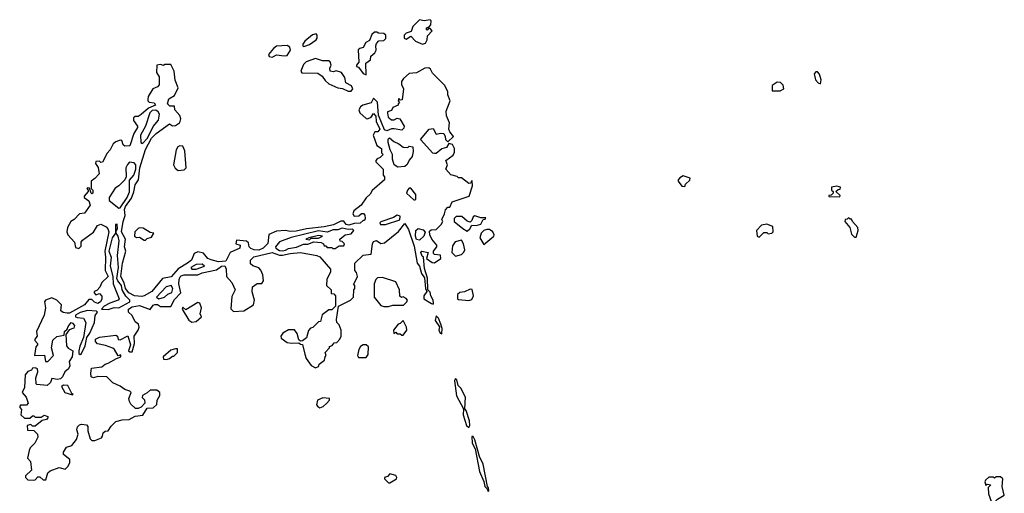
# Model space of a CAD drawing. Extents: x 2889633 to 3052318, y 540750 to 918690.
# Tile 486 of 656: x 2990490 to 2997100, y 783679 to 786860. Entities that reach past the tile are written whole.
import ezdxf

# ---------------------------------------------------------------- set-up
doc = ezdxf.new("R2010")
doc.units = 0

msp = doc.modelspace()

# ---------------------------------------------------------------- linework, layer by layer
at = {"layer": '0CON02XD'}
for points in [[(2993195, 786696.2), (2993215, 786701.2), (2993226.2, 786725), (2993227.5, 786752.5), (2993260, 786785), (2993245, 786800), (2993235, 786800), (2993225, 786790), (2993220, 786795), (2993220, 786805), (2993238.3, 786811.7), (2993250, 786825), (2993251.7, 786851.7), (2993245, 786860), (2993205, 786852.5), (2993175, 786860), (2993130, 786815), (2993118.3, 786781.7), (2993085, 786770), (2993070, 786755), (2993070, 786735), (2993085, 786730), (2993115, 786750), (2993146.4, 786716.4), (2993195, 786696.2)], [(2992395, 786680), (2992405, 786682.5), (2992436.1, 786693.9), (2992480, 786725), (2992487.5, 786735), (2992487.5, 786755), (2992480, 786765), (2992455, 786757.5), (2992403.3, 786715), (2992390, 786695), (2992390, 786685), (2992395, 786680)], [(2992815, 786490), (2992813, 786567), (2992845, 786590), (2992847.5, 786615), (2992873.6, 786636.4), (2992882.5, 786655), (2992880, 786685), (2992885, 786700), (2992901.7, 786718.3), (2992935, 786720), (2992947, 786733), (2992947.5, 786755), (2992935, 786767.5), (2992898.3, 786768.3), (2992887, 786777), (2992873, 786777), (2992855, 786760), (2992839.3, 786720.7), (2992813.6, 786706.4), (2992795, 786673.3), (2992772.5, 786667.5), (2992762.5, 786657.5), (2992767.5, 786575), (2992750, 786555), (2992750, 786545), (2992765, 786540), (2992795, 786497.5), (2992815, 786490)], [(2992185, 786607.5), (2992195, 786612.5), (2992215, 786623.3), (2992265, 786616.7), (2992285, 786620), (2992307.5, 786655), (2992302.5, 786675), (2992285, 786686.7), (2992215, 786682.5), (2992193.6, 786666.4), (2992160, 786625), (2992165, 786612.5), (2992185, 786607.5)], [(2992715, 786380), (2992727.5, 786395), (2992717.5, 786415), (2992680, 786435), (2992671.7, 786471.7), (2992650, 786505), (2992615, 786517.5), (2992595, 786510), (2992573.3, 786513.3), (2992572.5, 786535), (2992580, 786555), (2992575, 786577.5), (2992563, 786583), (2992523.6, 786583.6), (2992475, 786600), (2992413, 786577), (2992395, 786560), (2992377.5, 786515), (2992383, 786503), (2992491.7, 786501.7), (2992520, 786480), (2992540.7, 786450.7), (2992565, 786430), (2992625, 786403.3), (2992657, 786397), (2992695, 786380), (2992715, 786380)], [(2991567.5, 786175), (2991571.2, 786195), (2991565.9, 786215.9), (2991532.5, 786255), (2991528.3, 786278.3), (2991498.3, 786278.3), (2991482.5, 786295), (2991491.7, 786328.3), (2991529.3, 786350.7), (2991553, 786403), (2991533.6, 786453.6), (2991527.5, 786515), (2991505, 786560), (2991465, 786560), (2991455, 786552.5), (2991435, 786560), (2991410, 786555), (2991407.5, 786505), (2991426.7, 786475), (2991427, 786423), (2991415, 786410), (2991383.6, 786396.4), (2991352.5, 786345), (2991350, 786325), (2991350, 786315), (2991360, 786305), (2991391.7, 786301.7), (2991402.5, 786285), (2991354, 786266), (2991305, 786222.5), (2991285, 786210), (2991265, 786210), (2991255, 786200), (2991253, 786183), (2991280, 786145), (2991280, 786135), (2991256.7, 786095), (2991228.3, 786011.7), (2991195, 786010), (2991185, 786020), (2991175, 786047.5), (2991165, 786050), (2991135, 786040), (2991117.5, 786025), (2991097.5, 785985), (2991076.4, 785963.6), (2991045, 785902.5), (2991035, 785900), (2991025, 785910), (2991001.7, 785908.3), (2991000, 785895), (2991017, 785867), (2991022.5, 785825), (2990995, 785792.5), (2990970, 785775), (2990970, 785725), (2990980, 785715), (2990980, 785695), (2990975, 785690), (2990970, 785695), (2990958.3, 785728.3), (2990945, 785730), (2990940, 785725), (2990950, 785715), (2990950, 785705), (2990922.5, 785675), (2990922.5, 785665), (2990953.6, 785643.6), (2990962.5, 785615), (2990925, 785560), (2990892.5, 785555), (2990855, 785517.5), (2990832.5, 785505), (2990810, 785465), (2990807.5, 785435), (2990813.3, 785415), (2990857.5, 785365), (2990865, 785330), (2990887, 785323), (2990901.7, 785338.3), (2990902.5, 785365), (2990910.7, 785379.3), (2990986.4, 785433.6), (2991012, 785478), (2991035, 785486.7), (2991069.5, 785469.5), (2991082.5, 785455), (2991087.5, 785435), (2991061.2, 785305), (2991066.7, 785265), (2991063.3, 785175), (2991083.3, 785135), (2991042.5, 785095), (2991027, 785063), (2991008.3, 785041.7), (2990990, 785035), (2990990, 785025), (2991001.7, 785011.7), (2991025, 785020), (2991041.7, 785001.7), (2991042.5, 784985), (2991032.5, 784965), (2991015, 784952.5), (2990991.7, 784961.7), (2990975, 784980), (2990955, 784980), (2990926.1, 784943.9), (2990825, 784888.8), (2990808.3, 784888.3), (2990782.7, 784892.7), (2990766.7, 784905), (2990770, 784945), (2990740, 784975), (2990705, 784992.5), (2990662.5, 784975), (2990657.5, 784965), (2990662.5, 784925), (2990653.3, 784875), (2990602.5, 784765), (2990607.5, 784735), (2990592.5, 784715), (2990592.5, 784705), (2990610, 784685), (2990610, 784675), (2990598.3, 784661.7), (2990590, 784605), (2990657.5, 784607.5), (2990662.5, 784565), (2990680, 784565), (2990717.5, 784605), (2990702.5, 784655), (2990711.7, 784708.3), (2990738.3, 784731.7), (2990788.3, 784741.7), (2990790, 784765), (2990808.3, 784781.7), (2990815, 784800), (2990835, 784826), (2990845, 784822.5), (2990857.5, 784805), (2990853, 784787), (2990822.5, 784777.5), (2990800, 784745), (2990805, 784670), (2990815, 784652.5), (2990847.5, 784635), (2990843.3, 784595), (2990822.5, 784565), (2990826.7, 784535), (2990817.5, 784515), (2990792.5, 784495), (2990778.3, 784461.7), (2990765, 784446.7), (2990743.8, 784443.8), (2990705, 784450), (2990697, 784423), (2990675, 784402.5), (2990605, 784410), (2990600, 784415), (2990597.5, 784455), (2990612.5, 784495), (2990610, 784515), (2990595, 784522.5), (2990575, 784520), (2990570, 784505), (2990543.6, 784496.4), (2990526.7, 784475), (2990521.7, 784388.3), (2990507.5, 784355), (2990532.5, 784325), (2990547.5, 784285), (2990535, 784270), (2990495, 784270), (2990490, 784265), (2990490, 784255), (2990501.7, 784241.7), (2990497.5, 784205), (2990523, 784183), (2990557, 784183), (2990575, 784200), (2990585, 784200), (2990595, 784190), (2990635, 784190), (2990655, 784202.5), (2990680, 784195), (2990680, 784185), (2990670, 784175), (2990641.7, 784168.3), (2990595, 784130), (2990575, 784130), (2990565, 784140), (2990540, 784135), (2990541.7, 784101.7), (2990585, 784100), (2990610, 784075), (2990612.5, 784055), (2990592.5, 784015), (2990560, 783985), (2990553, 783967), (2990542.5, 783915), (2990561.7, 783891.7), (2990570, 783835), (2990530, 783795), (2990530, 783785), (2990545, 783770), (2990585, 783767.5), (2990595, 783770), (2990611.7, 783788.3), (2990625, 783790), (2990648.3, 783768.3), (2990665, 783770)], [(2990665, 783770), (2990680, 783815), (2990695, 783830), (2990755, 783852.5), (2990795, 783840), (2990815, 783860), (2990826.7, 783885), (2990827.5, 783905), (2990785, 783940), (2990783.3, 783955), (2990805, 783987.5), (2990839.3, 784000.7), (2990870.7, 784039.3), (2990882.5, 784075), (2990872.5, 784105), (2990877.5, 784125), (2990891.7, 784138.3), (2990905, 784142.5), (2990938.3, 784138.3), (2990947, 784127), (2990948.3, 784098.3), (2990962.5, 784045), (2990975, 784033.3), (2990995, 784032.5), (2991038.3, 784051.7), (2991047, 784063), (2991050, 784085), (2991063, 784097), (2991085, 784097.5), (2991105, 784130), (2991135, 784160), (2991178.3, 784171.7), (2991225, 784173.3), (2991265, 784197.5), (2991317, 784203), (2991345, 784250), (2991387, 784253), (2991410, 784275), (2991412.5, 784305), (2991430, 784335), (2991430, 784355), (2991411.7, 784371.7), (2991365, 784372.5), (2991345, 784352.5), (2991313.6, 784336.4), (2991313, 784323), (2991327, 784307), (2991330, 784285), (2991305, 784257.5), (2991285, 784247.5), (2991268.3, 784248.3), (2991237, 784277), (2991227.5, 784295), (2991223.3, 784315), (2991237.5, 784355), (2991230, 784365), (2991195, 784376.7), (2991165, 784398.8), (2991115, 784421.2), (2991075, 784460), (2991015, 784463.8), (2990985, 784453.3), (2990970.7, 784460.7), (2990966.7, 784485), (2990971.7, 784518.3), (2991041.7, 784528.3), (2991063, 784547), (2991085, 784552.5), (2991140, 784585), (2991170, 784595), (2991168.3, 784608.3), (2991151.7, 784601.7), (2991127.5, 784645), (2991115, 784652.5), (2991065, 784672.5), (2991013, 784683), (2990998.3, 784698.3), (2991000, 784715), (2991025, 784727.5), (2991135, 784740), (2991147.5, 784735), (2991151.7, 784711.7), (2991165, 784710), (2991216.2, 784736.2), (2991233.3, 784675), (2991220, 784635), (2991228.3, 784628.3), (2991245, 784630), (2991260, 784685), (2991258.8, 784735), (2991285.7, 784774.3), (2991291.2, 784795), (2991287.5, 784815), (2991265, 784830), (2991245, 784872.5), (2991220, 784895), (2991220, 784915), (2991245, 784932), (2991295, 784939.2), (2991365, 784912.5), (2991387, 784943), (2991396.4, 784946.4), (2991415, 784946.2), (2991435, 784933.3), (2991505, 784932.5), (2991529.5, 784980.5), (2991572.5, 785025), (2991558.8, 785085), (2991560, 785115), (2991566.4, 785133.6), (2991575, 785140), (2991595, 785145.8), (2991685, 785146), (2991715, 785160), (2991810.5, 785179.5), (2991845, 785203.8), (2991867.5, 785207.5), (2991876.7, 785185), (2991877.5, 785135), (2991914.1, 785094.1), (2991936.4, 785046.4), (2991915, 785000), (2991907, 784917), (2991925, 784900), (2991995, 784903.3), (2992060, 784945), (2992066.2, 784975), (2992051.7, 785031.7), (2992052.5, 785065), (2992085, 785087.5), (2992115, 785087.5), (2992126.7, 785105), (2992122.5, 785145), (2992108.3, 785178.3), (2992095, 785192.5), (2992055, 785207.5), (2992040, 785220), (2992040, 785245), (2992062.1, 785267.9), (2992184.2, 785295.8), (2992235, 785278), (2992255, 785277.5), (2992305, 785290), (2992375, 785296.7), (2992485, 785276.7), (2992505, 785267.5), (2992577.5, 785185), (2992577.5, 785165), (2992553, 785117), (2992550, 785075), (2992580, 785045), (2992581.7, 785021.7), (2992598.3, 785018.3), (2992610, 785005), (2992610, 784935), (2992585, 784910), (2992565, 784910), (2992521.7, 784878.3), (2992508.3, 784831.7), (2992495, 784830), (2992458.3, 784791.7), (2992441.7, 784788.3), (2992428.3, 784771.7), (2992416.1, 784723.9), (2992388.3, 784701.7), (2992375, 784700), (2992365, 784710), (2992351.7, 784751.7), (2992335, 784777.5), (2992295, 784776.2), (2992257.5, 784755), (2992242.5, 784735), (2992245, 784720), (2992285, 784692.5), (2992315, 784687.5), (2992365, 784690), (2992375, 784680), (2992388.3, 784678.3), (2992403.9, 784613.9), (2992413.9, 784583.9), (2992447, 784537), (2992475, 784522.5), (2992495, 784530), (2992500, 784545), (2992537, 784573), (2992540, 784595), (2992547.5, 784605), (2992540, 784625), (2992570, 784655), (2992570, 784665), (2992588.3, 784671.7), (2992601.7, 784688.3), (2992618.3, 784691.7), (2992640, 784715), (2992647.5, 784735), (2992647.5, 784775), (2992635, 784810), (2992620, 784825), (2992617.5, 784845), (2992630, 784935), (2992710, 784975), (2992730, 784995), (2992732.5, 785045), (2992740, 785055), (2992740, 785075), (2992730, 785085), (2992738.3, 785091.7), (2992756.7, 785135), (2992751.7, 785161.7), (2992740, 785175), (2992740, 785225), (2992795, 785277.5), (2992850, 785285), (2992857.5, 785355), (2992865, 785370), (2992885, 785377.5), (2992915, 785357.5), (2992938.3, 785361.7), (2993033, 785437), (2993075, 785490), (2993099.5, 785449.5), (2993139.3, 785339.3), (2993157.5, 785225), (2993173.6, 785203.6), (2993187.5, 785155), (2993207, 785127), (2993213.3, 785055), (2993222.5, 785035), (2993202.5, 785005), (2993202.5, 784985), (2993255, 784952.5), (2993265, 784950), (2993267.5, 784955), (2993266.7, 784975), (2993250, 785005), (2993245, 785030), (2993230, 785045), (2993227, 785123), (2993208.3, 785188.3), (2993200, 785265), (2993191.7, 785271.7), (2993183.3, 785295), (2993190, 785305), (2993232.5, 785295), (2993220, 785255), (2993258.3, 785228.3), (2993275, 785227.5), (2993317.5, 785255), (2993315, 785277.5), (2993275, 785282.5), (2993268.3, 785288.3), (2993267.5, 785305), (2993290, 785335), (2993290, 785345), (2993256.2, 785385), (2993242.5, 785415), (2993241.7, 785438.3), (2993252.5, 785447.5), (2993285, 785450), (2993320, 785485), (2993330, 785505), (2993323, 785517), (2993342.5, 785555), (2993348.3, 785581.7), (2993365, 785600), (2993378.3, 785601.7), (2993393.6, 785636.4), (2993507.5, 785675), (2993530, 785745), (2993528.3, 785778.3), (2993520, 785775), (2993518.3, 785761.7), (2993505, 785760), (2993457, 785797), (2993435, 785797.5), (2993426, 785806), (2993385, 785816.7), (2993350, 785855), (2993362.5, 785885), (2993350, 785915), (2993399.3, 785950.7), (2993409.3, 785970.7), (2993410, 785995), (2993395, 786022.5), (2993371.7, 786028.3), (2993355, 786002.5), (2993325, 785992.5), (2993285, 785960), (2993275, 785960), (2993263.6, 785963.6), (2993180, 786055), (2993240, 786125), (2993265, 786130), (2993285, 786090), (2993315, 786098.8), (2993337.5, 786095), (2993346.4, 786076.4), (2993347.5, 786055), (2993365, 786040), (2993402.5, 786075), (2993376.7, 786106.7), (2993370, 786125), (2993376.4, 786166.4), (2993356.2, 786215), (2993352.5, 786245), (2993378.8, 786315), (2993363.3, 786355), (2993363.3, 786375), (2993345, 786417.5), (2993260.7, 786500.7), (2993248.3, 786528.3), (2993237, 786537), (2993210, 786535), (2993155, 786503.3), (2993105, 786497.5), (2993066.1, 786463.9), (2993053.3, 786445), (2993053.3, 786425), (2993067.5, 786395), (2993058.3, 786321.7), (2993045, 786320), (2993035, 786330), (2993030, 786315), (2993040, 786305), (2993030, 786295), (2993030, 786285), (2992995, 786270), (2992985, 786250), (2992960, 786240), (2992958.3, 786231.7), (2992963.3, 786205), (2992985, 786187.5), (2993005, 786187.5), (2993025, 786197.5), (2993043, 786193), (2993070, 786145), (2993068.3, 786131.7), (2993055, 786117.5), (2993005, 786127.5), (2992985, 786127.5), (2992955, 786112.5), (2992940, 786120), (2992898.3, 786218.3), (2992892.5, 786305), (2992865, 786332.5), (2992849.3, 786300.7), (2992794.1, 786285.9), (2992777.5, 786275), (2992767.5, 786255), (2992772.5, 786235), (2992815, 786196.7), (2992825, 786193.3), (2992850, 786205), (2992865, 786230), (2992881.7, 786211.7), (2992882.5, 786175), (2992907.5, 786125), (2992895, 786107.5), (2992873.8, 786106.2), (2992863.3, 786085), (2992887.5, 786015), (2992920, 785995), (2992920, 785965), (2992930, 785955), (2992910, 785935), (2992890, 785925), (2992880, 785915), (2992880, 785905), (2992930, 785855), (2992930, 785815), (2992940, 785805), (2992940, 785785), (2992857, 785713), (2992843, 785687), (2992817, 785663), (2992782.5, 785615), (2992732.5, 785575), (2992727.5, 785555), (2992735, 785540), (2992767, 785543), (2992785, 785557.5), (2992797, 785557), (2992807, 785547), (2992810, 785525), (2992805, 785510), (2992795, 785510), (2992775, 785493.3), (2992735, 785491.2), (2992699.3, 785479.3), (2992682.5, 785485), (2992667, 785507), (2992647, 785507), (2992597.3, 785482.7), (2992535, 785468), (2992415, 785454.2), (2992345, 785438.8), (2992306.4, 785436.4), (2992275, 785443.3), (2992215, 785438.8), (2992163.6, 785416.4), (2992155, 785357.5), (2992125.6, 785324.4), (2992095, 785310.8), (2992063.2, 785313.2), (2992042.7, 785322.7), (2992030, 785335), (2992025, 785360), (2992011.7, 785371.7), (2991945, 785380), (2991940, 785355), (2991970, 785345), (2991967.5, 785325), (2991903.1, 785296.9), (2991875, 785237.5), (2991825, 785233.8), (2991775, 785246.2), (2991752.5, 785255), (2991725, 785292.5), (2991685, 785300), (2991660.7, 785289.3), (2991642.5, 785245), (2991615.7, 785224.3), (2991553.3, 785186.7), (2991507, 785133), (2991447.7, 785122.3), (2991377.5, 785035), (2991326.7, 785005), (2991309.2, 785000.8), (2991260, 785005), (2991223.3, 785025), (2991200.8, 785055), (2991191.9, 785091.9), (2991170, 785135), (2991181.2, 785225), (2991202.5, 785305), (2991193.3, 785335), (2991200, 785385), (2991174.3, 785435), (2991184.2, 785505), (2991198, 785545), (2991194.2, 785585), (2991200.8, 785605), (2991240, 785660), (2991256.4, 785703.6), (2991265, 785750), (2991287.5, 785785), (2991296, 785865), (2991335, 785987.5), (2991375, 786063.3), (2991406.7, 786095), (2991495, 786160), (2991515, 786147.5), (2991535, 786150), (2991563.3, 786166.7), (2991567.5, 786175)], [(2995865, 786430), (2995870, 786455), (2995860, 786495), (2995845, 786510), (2995835, 786510), (2995823.3, 786496.7), (2995833, 786457), (2995850, 786435), (2995865, 786430)], [(2995541.7, 786381.7), (2995595, 786382.5), (2995620, 786395), (2995615, 786420), (2995598.3, 786438.3), (2995575, 786440), (2995541.7, 786418.3), (2995541.7, 786381.7)], [(2991315, 786027.5), (2991347, 786063), (2991385, 786143.3), (2991421.2, 786185), (2991428.6, 786225), (2991420.5, 786240.5), (2991405, 786251.1), (2991380.2, 786249.8), (2991362.9, 786235), (2991335.5, 786144.5), (2991300, 786085), (2991303.3, 786035), (2991315, 786027.5)], [(2993028.8, 785868.8), (2993003.3, 785885), (2992992.3, 785922.3), (2992993.3, 785955), (2992976.1, 785986.1), (2992963.3, 786035), (2992963.6, 786056.4), (2992973, 786067), (2993001.2, 786041.2), (2993035, 786026.7), (2993065, 786003.3), (2993095, 786002.5), (2993105, 786010), (2993130, 786005), (2993132.5, 785975), (2993125, 785940), (2993104.2, 785915.8), (2993092.3, 785887.7), (2993075, 785873.8), (2993028.8, 785868.8)], [(2991555, 785847.5), (2991595, 785852.5), (2991606.7, 785865), (2991598.3, 785978.3), (2991585, 786010), (2991565, 786012.5), (2991552.5, 786005), (2991540, 785985), (2991522.5, 785885), (2991533.6, 785863.6), (2991555, 785847.5)], [(2991155, 785593.3), (2991165, 785596.7), (2991211.4, 785665), (2991227.2, 785702.8), (2991227.3, 785782.7), (2991255.5, 785814.5), (2991269.4, 785855), (2991270, 785885), (2991258.8, 785898.8), (2991227.7, 785902.3), (2991212.7, 785887.3), (2991202.5, 785865), (2991203.8, 785805), (2991196.7, 785785), (2991156.4, 785743.6), (2991130.7, 785729.3), (2991090, 785665), (2991090, 785645), (2991155, 785593.3)], [(2994955, 785740), (2994960, 785755), (2994988.3, 785781.7), (2994990, 785795), (2994945, 785810), (2994921.7, 785798.3), (2994910, 785785), (2994910, 785775), (2994935, 785742.5), (2994955, 785740)], [(2995995, 785670), (2995998.3, 785678.3), (2995970, 785705), (2995985, 785720), (2995998.3, 785721.7), (2996000, 785735), (2995975, 785742.5), (2995940, 785735), (2995940, 785715), (2995950, 785705), (2995950, 785695), (2995938.3, 785681.7), (2995921.7, 785678.3), (2995921.7, 785671.7), (2995995, 785670)], [(2993145, 785650), (2993150, 785655), (2993150, 785685), (2993115, 785727.5), (2993105, 785727.5), (2993093.3, 785715), (2993087.5, 785695), (2993135, 785650), (2993145, 785650)], [(2992945, 785484), (2993042.5, 785515), (2993045, 785540), (2993025, 785547.5), (2992999.5, 785530.5), (2992915, 785502.5), (2992907.5, 785495), (2992912.5, 785485), (2992945, 785484)], [(2993495, 785440), (2993512.5, 785455), (2993525, 785480), (2993555, 785476.7), (2993585, 785487.5), (2993601.7, 785518.3), (2993615, 785520), (2993618.3, 785528.3), (2993585, 785530), (2993545, 785542.5), (2993533.9, 785536.1), (2993525, 785510), (2993515, 785500), (2993495, 785506.7), (2993457.7, 785537.7), (2993421.2, 785538.8), (2993407.5, 785525), (2993407.5, 785505), (2993465, 785456.7), (2993495, 785440)], [(2991085, 784912.5), (2991125, 784926), (2991155.8, 784924.2), (2991230, 784965), (2991230, 784975), (2991202.5, 785002.5), (2991177.1, 785045), (2991172.9, 785075), (2991148, 785105), (2991142.3, 785122.3), (2991153.5, 785195), (2991147.5, 785275), (2991158, 785375), (2991150.8, 785405), (2991137.5, 785425), (2991138.3, 785441.7), (2991147.5, 785455), (2991145, 785487.5), (2991133.8, 785485), (2991133, 785427), (2991111.1, 785395), (2991089.4, 785305), (2991104.3, 785265), (2991097.1, 785205), (2991116.2, 785135), (2991118, 785085), (2991157.5, 784985), (2991150, 784975), (2991095, 784956.2), (2991056.7, 784935), (2991040, 784915), (2991085, 784912.5)], [(2995455, 785400), (2995485, 785430), (2995505, 785430), (2995515, 785422.5), (2995540, 785425), (2995547.5, 785435), (2995545, 785470), (2995505, 785486.7), (2995470.7, 785479.3), (2995437.5, 785445), (2995440, 785405), (2995455, 785400)], [(2996105, 785400), (2996120, 785445), (2996117.5, 785465), (2996080, 785505), (2996075, 785520), (2996065, 785520), (2996055, 785530), (2996045, 785520), (2996031.7, 785518.3), (2996030, 785505), (2996063.6, 785463.6), (2996075, 785420), (2996095, 785400), (2996105, 785400)], [(2991335, 785380), (2991345, 785390), (2991375, 785400), (2991390, 785425), (2991365, 785430), (2991319.3, 785459.3), (2991295, 785462.5), (2991285, 785457.5), (2991262.5, 785435), (2991260, 785405), (2991275, 785397.5), (2991295, 785400), (2991325, 785380), (2991335, 785380)], [(2992255, 785307.1), (2992275, 785312.9), (2992295, 785322.9), (2992347.4, 785332.6), (2992395, 785352.9), (2992425, 785352.9), (2992465, 785367.5), (2992515, 785362.5), (2992530, 785355), (2992535, 785340), (2992545, 785340), (2992555, 785330), (2992585, 785330), (2992593, 785323), (2992607, 785323), (2992635, 785340), (2992665, 785340), (2992670, 785355), (2992655, 785370), (2992641.7, 785371.7), (2992640, 785385), (2992675, 785413.8), (2992715, 785422), (2992733.3, 785445), (2992725, 785453.3), (2992695, 785450), (2992655, 785459.2), (2992625, 785448.6), (2992595, 785447.5), (2992555, 785432.5), (2992495, 785440.6), (2992312.1, 785397.9), (2992235, 785368.8), (2992206.7, 785335), (2992210, 785325), (2992235, 785310), (2992255, 785307.1)], [(2992435, 785381.2), (2992447.5, 785392.5), (2992495, 785392), (2992522.5, 785405), (2992495, 785410), (2992430, 785395), (2992410, 785385), (2992435, 785381.2)], [(2993175, 785380), (2993155, 785382.5), (2993146.2, 785405), (2993150, 785445), (2993165, 785457.5), (2993198.8, 785448.8), (2993211.7, 785431.7), (2993203.3, 785405), (2993175, 785380)], [(2993605, 785350), (2993673.9, 785406.1), (2993676.2, 785415), (2993665.8, 785435.8), (2993645, 785450), (2993625, 785451.2), (2993606.1, 785443.9), (2993588.8, 785425), (2993580, 785395), (2993605, 785350)], [(2993415, 785272.5), (2993455, 785282.5), (2993471.7, 785298.3), (2993477.5, 785315), (2993470, 785355), (2993455, 785380), (2993413, 785367), (2993395, 785340), (2993390, 785295), (2993415, 785272.5)], [(2991645, 785183.3), (2991675, 785183.8), (2991730, 785205), (2991715, 785218.8), (2991675, 785216), (2991640, 785195), (2991645, 785183.3)], [(2991425, 784984.2), (2991462.5, 784995), (2991484.2, 785015.8), (2991511.7, 785028.3), (2991518, 785055), (2991507.5, 785075), (2991473.6, 785066.4), (2991407.5, 784995), (2991425, 784984.2)], [(2992965, 784932.5), (2992995, 784942.5), (2993067, 784943), (2993090, 784965), (2993092.5, 784975), (2993085, 784987.5), (2993065, 784997.5), (2993053, 784993), (2993043, 785003), (2993040, 785045), (2993015, 785100), (2992925, 785127.5), (2992893, 785127), (2992880, 785115), (2992870, 785085), (2992870, 784995), (2992915, 784940), (2992935, 784932.5), (2992965, 784932.5)], [(2993505, 784973.3), (2993525, 784980), (2993537.5, 785005), (2993528.3, 785048.3), (2993515, 785050), (2993477, 785033), (2993445, 785027.5), (2993430, 785015), (2993430, 784985), (2993435, 784980), (2993505, 784973.3)], [(2991645, 784827.5), (2991675, 784832.5), (2991710, 784865), (2991702.5, 784885), (2991710, 784925), (2991700, 784955), (2991685, 784960), (2991605, 784910), (2991585, 784930), (2991580, 784915), (2991625, 784842.5), (2991645, 784827.5)], [(2990895, 784610), (2990905, 784617.5), (2990930.3, 784669.7), (2990941.2, 784725), (2990961.2, 784755), (2990992, 784825), (2990996.1, 784873.9), (2991012.5, 784895), (2991005, 784902.5), (2990945, 784905.8), (2990895, 784893.8), (2990864, 784875), (2990864.2, 784864.2), (2990875, 784858.8), (2990917.5, 784855), (2990934, 784825), (2990918.8, 784725), (2990893, 784667), (2990886.2, 784635), (2990886.7, 784616.7), (2990895, 784610)], [(2993065, 784740), (2993090, 784775), (2993087.5, 784795), (2993065, 784840), (2993045, 784820), (2993030, 784815), (2993000, 784775), (2993001.7, 784751.7), (2993015, 784760), (2993025, 784750), (2993045, 784750), (2993055, 784740), (2993065, 784740)], [(2993325, 784750), (2993326.1, 784786.1), (2993316.7, 784815), (2993302.5, 784855), (2993285, 784870), (2993278.3, 784838.3), (2993307.5, 784797.5), (2993303.3, 784775), (2993312.5, 784755), (2993325, 784750)], [(2992815, 784590), (2992829.3, 784610.7), (2992831.7, 784661.7), (2992817, 784677), (2992795, 784676.7), (2992777.5, 784665), (2992766.7, 784645), (2992757.5, 784605), (2992765, 784590), (2992815, 784590)], [(2991475, 784577.5), (2991495, 784583.3), (2991515, 784600), (2991525, 784600), (2991550, 784625), (2991548.3, 784648.3), (2991535, 784650), (2991505, 784640), (2991453.6, 784596.4), (2991455, 784580), (2991475, 784577.5)], [(2993505, 784120), (2993512.5, 784135), (2993508.8, 784165), (2993486.2, 784235), (2993477.5, 784245), (2993482.5, 784325), (2993452.5, 784385), (2993433, 784403), (2993425, 784440), (2993415, 784450), (2993410, 784435), (2993423, 784333), (2993470, 784245), (2993467.5, 784205), (2993490, 784135), (2993505, 784120)], [(2990845, 784340), (2990850, 784345), (2990840, 784350), (2990813, 784403), (2990784.1, 784405.9), (2990770, 784395), (2990792.5, 784355), (2990845, 784340)], [(2992505, 784253.3), (2992527.3, 784262.7), (2992552.5, 784285), (2992570, 784305), (2992570, 784315), (2992525, 784320), (2992488.8, 784305), (2992483.6, 784273.6), (2992490.7, 784260.7), (2992505, 784253.3)], [(2993635, 783690), (2993640, 783695), (2993636.7, 783715), (2993630, 783725), (2993601.2, 783875), (2993577.5, 783925), (2993545, 784037.5), (2993535, 784060), (2993525, 784060), (2993526.7, 784015), (2993547, 783977), (2993576.7, 783825), (2993607, 783757), (2993612.5, 783725), (2993628.3, 783708.3), (2993635, 783690)], [(2992975, 783750), (2993020, 783775), (2993022.5, 783785), (2993015, 783797.5), (2992975, 783810), (2992958.3, 783791.7), (2992940, 783785), (2992940, 783775), (2992965, 783750), (2992975, 783750)], [(2997035, 783620), (2997055, 783640), (2997100, 783665), (2997086.7, 783725), (2997090, 783775), (2997075, 783790), (2997045, 783790), (2997035, 783780), (2997027.5, 783787.5), (2996995, 783787.5), (2996973.6, 783766.4), (2996970, 783755), (2996975, 783730), (2996985, 783740), (2997010, 783735), (2996992.5, 783717.5), (2996993.8, 783675), (2997015, 783620), (2997035, 783620)]]:
    msp.add_lwpolyline(points, dxfattribs=at)

doc.saveas('drawing.dxf')
